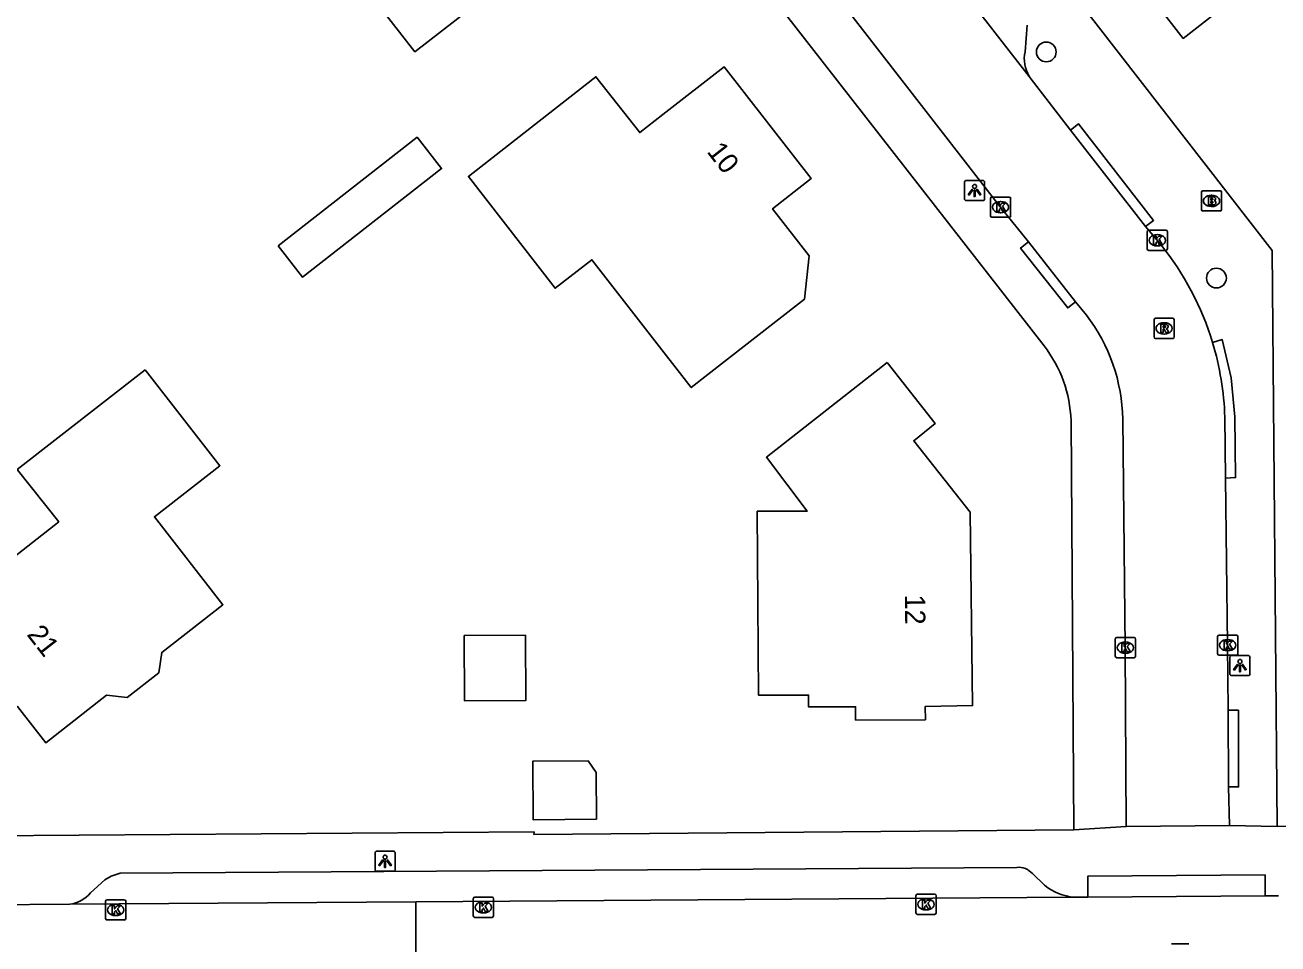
# Model space of a CAD drawing. Extents: x 157321 to 158827, y 386650 to 388532.
# Drawn here: x 158408.2 to 158470.1, y 387599.1 to 387644.5 of the extents above; entities that cross this region are included whole.
import ezdxf

# ---------------------------------------------------------------- set-up
doc = ezdxf.new("R2010")
doc.units = 0
for name, color, linetype in [('IMGEO_Boom', 7, 'Continuous'), ('IMGEO_Brandkraan', 7, 'Continuous'), ('IMGEO_Kolk', 7, 'Continuous'), ('IMGEO_Lichtpunt', 7, 'Continuous'), ('IMGEO_Pand', 7, 'Continuous'), ('IMGEO_Pand_nummerreeks', 7, 'Continuous'), ('IMGEO_Rijbaan_lokaal_gesloten', 7, 'Continuous'), ('IMGEO_Rijbaan_lokaal_open', 7, 'Continuous'), ('IMGEO_Rioolput', 7, 'Continuous'), ('IMGEO_Voetpad_open', 7, 'Continuous')]:
    doc.layers.add(name, color=color, linetype=linetype)

msp = doc.modelspace()

# ---------------------------------------------------------------- linework, layer by layer
at = {"layer": 'IMGEO_Boom'}
for centre in [(158458.665, 387643.213), (158467.077, 387632.03)]:
    msp.add_circle(centre, 0.489, dxfattribs=at)
at = {"layer": 'IMGEO_Brandkraan'}
for p, q in [((158466.332, 387635.421), (158466.332, 387636.273)), ((158466.407, 387636.347), (158467.259, 387636.347)), ((158466.82, 387636.127), (158466.845, 387636.127)), ((158467.333, 387636.273), (158467.333, 387635.421)), ((158467.259, 387635.347), (158466.407, 387635.347)), ((158466.843, 387635.567), (158466.818, 387635.567))]:
    msp.add_line(p, q, dxfattribs=at)
for points in [[(158466.332, 387635.421), (158466.332, 387636.273)], [(158466.407, 387636.347), (158467.259, 387636.347)], [(158466.68, 387636.047), (158466.68, 387635.647), (158466.893, 387635.647)], [(158466.911, 387636.047), (158466.68, 387636.047)], [(158466.859, 387635.966), (158466.805, 387635.966), (158466.805, 387635.89)], [(158466.805, 387635.89), (158466.858, 387635.89)], [(158467.333, 387636.273), (158467.333, 387635.421)], [(158467.259, 387635.347), (158466.407, 387635.347)], [(158466.867, 387635.814), (158466.805, 387635.814), (158466.805, 387635.733)], [(158466.805, 387635.733), (158466.867, 387635.733)]]:
    msp.add_lwpolyline(points, dxfattribs=at)
for centre, radius, start, end in [((158466.409, 387636.271), 0.0765, 91.55205, 178.44795), ((158466.409, 387636.271), 0.0765, 91.55205, 178.44795), ((158466.86, 387635.928), 0.0379, 267.82845, 90.93552), ((158466.915, 387635.902), 0.145, 59.4692, 91.53667), ((158466.94, 387635.949), 0.0922, 285.51372, 58.15012), ((158467.257, 387636.271), 0.0765, 1.55205, 88.44795), ((158467.257, 387636.271), 0.0765, 1.55205, 88.44795), ((158466.409, 387635.423), 0.0765, 181.55205, 268.44795), ((158466.409, 387635.423), 0.0765, 181.55205, 268.44795), ((158466.868, 387635.773), 0.0404, 269.87594, 90.50774), ((158466.899, 387635.898), 0.251, 268.66757, 293.53466), ((158466.945, 387635.757), 0.105, 301.31148, 78.98903), ((158467.257, 387635.423), 0.0765, 271.55205, 358.44795), ((158467.257, 387635.423), 0.0765, 271.55205, 358.44795)]:
    msp.add_arc(centre, radius, start, end, dxfattribs=at)
for centre, major_axis, ratio, start_param, end_param in [((158466.819, 387635.847), (-0.387, 0.002), 0.722429, 4.712389, 7.853982), ((158466.844, 387635.847), (-0.39, 0.002), 0.717154, 1.570796, 4.712389)]:
    msp.add_ellipse(centre, major_axis=major_axis, ratio=ratio, start_param=start_param, end_param=end_param, dxfattribs=at)
at = {"layer": 'IMGEO_Kolk'}
for p, q in [((158455.906, 387635.111), (158455.906, 387635.963)), ((158455.981, 387636.037), (158456.833, 387636.037)), ((158456.907, 387635.963), (158456.907, 387635.111)), ((158456.417, 387635.257), (158456.392, 387635.257)), ((158456.394, 387635.817), (158456.419, 387635.817)), ((158456.833, 387635.037), (158455.981, 387635.037)), ((158463.653, 387633.472), (158463.653, 387634.324)), ((158463.728, 387634.398), (158464.58, 387634.398)), ((158464.141, 387634.178), (158464.166, 387634.178)), ((158464.654, 387634.324), (158464.654, 387633.472)), ((158464.58, 387633.398), (158463.728, 387633.398)), ((158464.164, 387633.618), (158464.139, 387633.618)), ((158462.153, 387614.257), (158463.005, 387614.257)), ((158467.133, 387613.455), (158467.133, 387614.307)), ((158467.208, 387614.381), (158468.06, 387614.381)), ((158468.134, 387614.307), (158468.134, 387613.455)), ((158462.078, 387613.331), (158462.078, 387614.183)), ((158462.566, 387614.037), (158462.591, 387614.037)), ((158463.079, 387614.183), (158463.079, 387613.331)), ((158467.644, 387613.601), (158467.619, 387613.601)), ((158467.621, 387614.161), (158467.646, 387614.161)), ((158463.005, 387613.257), (158462.153, 387613.257)), ((158462.589, 387613.477), (158462.564, 387613.477)), ((158468.06, 387613.381), (158467.208, 387613.381)), ((158412.177, 387600.365), (158412.177, 387601.217)), ((158412.252, 387601.291), (158413.104, 387601.291)), ((158413.178, 387601.217), (158413.178, 387600.365)), ((158430.349, 387600.493), (158430.349, 387601.345)), ((158430.424, 387601.419), (158431.276, 387601.419)), ((158431.35, 387601.345), (158431.35, 387600.493)), ((158452.224, 387600.64), (158452.224, 387601.492)), ((158452.299, 387601.566), (158453.151, 387601.566)), ((158452.712, 387601.346), (158452.737, 387601.346)), ((158453.225, 387601.492), (158453.225, 387600.64)), ((158412.665, 387601.071), (158412.69, 387601.071)), ((158430.86, 387600.639), (158430.835, 387600.639)), ((158430.837, 387601.199), (158430.862, 387601.199)), ((158452.735, 387600.786), (158452.71, 387600.786)), ((158413.104, 387600.291), (158412.252, 387600.291)), ((158412.688, 387600.511), (158412.663, 387600.511)), ((158431.276, 387600.419), (158430.424, 387600.419)), ((158453.151, 387600.566), (158452.299, 387600.566))]:
    msp.add_line(p, q, dxfattribs=at)
for points in [[(158455.906, 387635.111), (158455.906, 387635.963)], [(158455.981, 387636.037), (158456.833, 387636.037)], [(158456.907, 387635.963), (158456.907, 387635.111)], [(158456.227, 387635.737), (158456.35, 387635.737), (158456.35, 387635.586), (158456.48, 387635.737), (158456.644, 387635.737), (158456.498, 387635.586), (158456.651, 387635.337), (158456.499, 387635.337), (158456.414, 387635.501), (158456.35, 387635.434), (158456.35, 387635.337), (158456.227, 387635.337), (158456.227, 387635.737)], [(158456.833, 387635.037), (158455.981, 387635.037)], [(158463.653, 387633.472), (158463.653, 387634.324)], [(158463.728, 387634.398), (158464.58, 387634.398)], [(158463.974, 387634.098), (158464.097, 387634.098), (158464.097, 387633.947), (158464.227, 387634.098), (158464.391, 387634.098), (158464.245, 387633.947), (158464.398, 387633.698), (158464.246, 387633.698), (158464.161, 387633.862), (158464.097, 387633.795), (158464.097, 387633.698), (158463.974, 387633.698), (158463.974, 387634.098)], [(158464.654, 387634.324), (158464.654, 387633.472)], [(158464.58, 387633.398), (158463.728, 387633.398)], [(158462.153, 387614.257), (158463.005, 387614.257)], [(158467.133, 387613.455), (158467.133, 387614.307)], [(158467.208, 387614.381), (158468.06, 387614.381)], [(158468.134, 387614.307), (158468.134, 387613.455)], [(158462.078, 387613.331), (158462.078, 387614.183)], [(158462.399, 387613.957), (158462.522, 387613.957), (158462.522, 387613.806), (158462.652, 387613.957), (158462.816, 387613.957), (158462.67, 387613.806), (158462.823, 387613.557), (158462.671, 387613.557), (158462.586, 387613.721), (158462.522, 387613.654), (158462.522, 387613.557), (158462.399, 387613.557), (158462.399, 387613.957)], [(158463.079, 387614.183), (158463.079, 387613.331)], [(158467.454, 387614.081), (158467.577, 387614.081), (158467.577, 387613.93), (158467.707, 387614.081), (158467.871, 387614.081), (158467.725, 387613.93), (158467.878, 387613.681), (158467.726, 387613.681), (158467.641, 387613.845), (158467.577, 387613.778), (158467.577, 387613.681), (158467.454, 387613.681), (158467.454, 387614.081)], [(158463.005, 387613.257), (158462.153, 387613.257)], [(158468.06, 387613.381), (158467.208, 387613.381)], [(158412.177, 387600.365), (158412.177, 387601.217)], [(158412.252, 387601.291), (158413.104, 387601.291)], [(158413.178, 387601.217), (158413.178, 387600.365)], [(158430.349, 387600.493), (158430.349, 387601.345)], [(158430.424, 387601.419), (158431.276, 387601.419)], [(158431.35, 387601.345), (158431.35, 387600.493)], [(158452.224, 387600.64), (158452.224, 387601.492)], [(158452.299, 387601.566), (158453.151, 387601.566)], [(158452.545, 387601.266), (158452.668, 387601.266), (158452.668, 387601.115), (158452.798, 387601.266), (158452.962, 387601.266), (158452.816, 387601.115), (158452.969, 387600.866), (158452.817, 387600.866), (158452.732, 387601.03), (158452.668, 387600.963), (158452.668, 387600.866), (158452.545, 387600.866), (158452.545, 387601.266)], [(158453.225, 387601.492), (158453.225, 387600.64)], [(158412.498, 387600.991), (158412.621, 387600.991), (158412.621, 387600.84), (158412.751, 387600.991), (158412.915, 387600.991), (158412.769, 387600.84), (158412.922, 387600.591), (158412.77, 387600.591), (158412.685, 387600.755), (158412.621, 387600.688), (158412.621, 387600.591), (158412.498, 387600.591), (158412.498, 387600.991)], [(158430.67, 387601.119), (158430.793, 387601.119), (158430.793, 387600.968), (158430.923, 387601.119), (158431.087, 387601.119), (158430.941, 387600.968), (158431.094, 387600.719), (158430.942, 387600.719), (158430.857, 387600.883), (158430.793, 387600.816), (158430.793, 387600.719), (158430.67, 387600.719), (158430.67, 387601.119)], [(158413.104, 387600.291), (158412.252, 387600.291)], [(158431.276, 387600.419), (158430.424, 387600.419)], [(158453.151, 387600.566), (158452.299, 387600.566)]]:
    msp.add_lwpolyline(points, dxfattribs=at)
for centre, start, end in [((158455.983, 387635.961), 91.55205, 178.44795), ((158455.983, 387635.961), 91.55205, 178.44795), ((158456.831, 387635.961), 1.55205, 88.44795), ((158456.831, 387635.961), 1.55205, 88.44795), ((158455.983, 387635.113), 181.55205, 268.44795), ((158455.983, 387635.113), 181.55205, 268.44795), ((158456.831, 387635.113), 271.55205, 358.44795), ((158456.831, 387635.113), 271.55205, 358.44795), ((158463.73, 387634.322), 91.55205, 178.44795), ((158463.73, 387634.322), 91.55205, 178.44795), ((158464.578, 387634.322), 1.55205, 88.44795), ((158464.578, 387634.322), 1.55205, 88.44795), ((158463.73, 387633.474), 181.55205, 268.44795), ((158463.73, 387633.474), 181.55205, 268.44795), ((158464.578, 387633.474), 271.55205, 358.44795), ((158464.578, 387633.474), 271.55205, 358.44795), ((158462.155, 387614.181), 91.55205, 178.44795), ((158462.155, 387614.181), 91.55205, 178.44795), ((158463.003, 387614.181), 1.55205, 88.44795), ((158463.003, 387614.181), 1.55205, 88.44795), ((158467.21, 387614.305), 91.55205, 178.44795), ((158467.21, 387614.305), 91.55205, 178.44795), ((158468.058, 387614.305), 1.55205, 88.44795), ((158468.058, 387614.305), 1.55205, 88.44795), ((158462.155, 387613.333), 181.55205, 268.44795), ((158462.155, 387613.333), 181.55205, 268.44795), ((158463.003, 387613.333), 271.55205, 358.44795), ((158463.003, 387613.333), 271.55205, 358.44795), ((158467.21, 387613.457), 181.55205, 268.44795), ((158467.21, 387613.457), 181.55205, 268.44795), ((158468.058, 387613.457), 271.55205, 358.44795), ((158468.058, 387613.457), 271.55205, 358.44795), ((158412.254, 387601.215), 91.55205, 178.44795), ((158412.254, 387601.215), 91.55205, 178.44795), ((158413.102, 387601.215), 1.55205, 88.44795), ((158413.102, 387601.215), 1.55205, 88.44795), ((158430.426, 387601.343), 91.55205, 178.44795), ((158430.426, 387601.343), 91.55205, 178.44795), ((158431.274, 387601.343), 1.55205, 88.44795), ((158431.274, 387601.343), 1.55205, 88.44795), ((158452.301, 387601.49), 91.55205, 178.44795), ((158452.301, 387601.49), 91.55205, 178.44795), ((158453.149, 387601.49), 1.55205, 88.44795), ((158453.149, 387601.49), 1.55205, 88.44795), ((158452.301, 387600.642), 181.55205, 268.44795), ((158452.301, 387600.642), 181.55205, 268.44795), ((158453.149, 387600.642), 271.55205, 358.44795), ((158453.149, 387600.642), 271.55205, 358.44795), ((158412.254, 387600.367), 181.55205, 268.44795), ((158412.254, 387600.367), 181.55205, 268.44795), ((158413.102, 387600.367), 271.55205, 358.44795), ((158413.102, 387600.367), 271.55205, 358.44795), ((158430.426, 387600.495), 181.55205, 268.44795), ((158430.426, 387600.495), 181.55205, 268.44795), ((158431.274, 387600.495), 271.55205, 358.44795), ((158431.274, 387600.495), 271.55205, 358.44795)]:
    msp.add_arc(centre, 0.0765, start, end, dxfattribs=at)
for centre, major_axis, ratio, start_param, end_param in [((158456.393, 387635.537), (-0.387, 0.002), 0.722429, 4.712389, 7.853982), ((158456.418, 387635.537), (-0.39, 0.002), 0.717154, 1.570796, 4.712389), ((158464.14, 387633.898), (-0.387, 0.002), 0.722429, 4.712389, 7.853982), ((158464.165, 387633.898), (-0.39, 0.002), 0.717154, 1.570796, 4.712389), ((158462.565, 387613.757), (-0.387, 0.002), 0.722429, 4.712389, 7.853982), ((158462.59, 387613.757), (-0.39, 0.002), 0.717154, 1.570796, 4.712389), ((158467.62, 387613.881), (-0.387, 0.002), 0.722429, 4.712389, 7.853982), ((158467.645, 387613.881), (-0.39, 0.002), 0.717154, 1.570796, 4.712389), ((158452.711, 387601.066), (-0.387, 0.002), 0.722429, 4.712389, 7.853982), ((158452.736, 387601.066), (-0.39, 0.002), 0.717154, 1.570796, 4.712389), ((158412.664, 387600.791), (-0.387, 0.002), 0.722429, 4.712389, 7.853982), ((158412.689, 387600.791), (-0.39, 0.002), 0.717154, 1.570796, 4.712389), ((158430.836, 387600.919), (-0.387, 0.002), 0.722429, 4.712389, 7.853982), ((158430.861, 387600.919), (-0.39, 0.002), 0.717154, 1.570796, 4.712389)]:
    msp.add_ellipse(centre, major_axis=major_axis, ratio=ratio, start_param=start_param, end_param=end_param, dxfattribs=at)
at = {"layer": 'IMGEO_Lichtpunt'}
for p, q in [((158454.624, 387636.763), (158454.624, 387635.956)), ((158454.624, 387636.763), (158454.624, 387635.956)), ((158455.526, 387636.858), (158454.718, 387636.858)), ((158455.526, 387636.858), (158454.718, 387636.858)), ((158455.62, 387635.956), (158455.62, 387636.763)), ((158455.62, 387635.956), (158455.62, 387636.763)), ((158454.718, 387635.862), (158455.526, 387635.862)), ((158454.718, 387635.862), (158455.526, 387635.862)), ((158467.739, 387613.274), (158467.739, 387612.467)), ((158467.739, 387613.274), (158467.739, 387612.467)), ((158468.641, 387613.369), (158467.833, 387613.369)), ((158468.641, 387613.369), (158467.833, 387613.369)), ((158468.735, 387612.467), (158468.735, 387613.274)), ((158468.735, 387612.467), (158468.735, 387613.274)), ((158467.833, 387612.373), (158468.641, 387612.373)), ((158467.833, 387612.373), (158468.641, 387612.373)), ((158426.396, 387603.694), (158425.588, 387603.694)), ((158426.396, 387603.694), (158425.588, 387603.694)), ((158425.494, 387603.599), (158425.494, 387602.792)), ((158425.494, 387603.599), (158425.494, 387602.792)), ((158426.49, 387602.792), (158426.49, 387603.599)), ((158426.49, 387602.792), (158426.49, 387603.599)), ((158425.588, 387602.698), (158426.396, 387602.698)), ((158425.588, 387602.698), (158426.396, 387602.698))]:
    msp.add_line(p, q, dxfattribs=at)
for points in [[(158454.998, 387636.427), (158455.037, 387636.399), (158454.849, 387636.137), (158454.811, 387636.164), (158454.998, 387636.427)], [(158455.1, 387636.379), (158455.147, 387636.379), (158455.147, 387636.057), (158455.1, 387636.057), (158455.1, 387636.379)], [(158455.21, 387636.399), (158455.248, 387636.426), (158455.435, 387636.164), (158455.396, 387636.136), (158455.21, 387636.399)], [(158468.113, 387612.938), (158468.152, 387612.91), (158467.964, 387612.648), (158467.926, 387612.675), (158468.113, 387612.938)], [(158468.215, 387612.89), (158468.262, 387612.89), (158468.262, 387612.568), (158468.215, 387612.568), (158468.215, 387612.89)], [(158468.325, 387612.91), (158468.363, 387612.937), (158468.55, 387612.675), (158468.511, 387612.647), (158468.325, 387612.91)], [(158425.868, 387603.263), (158425.907, 387603.235), (158425.719, 387602.973), (158425.681, 387603), (158425.868, 387603.263)], [(158425.97, 387603.215), (158426.017, 387603.215), (158426.017, 387602.893), (158425.97, 387602.893), (158425.97, 387603.215)], [(158426.08, 387603.235), (158426.118, 387603.262), (158426.305, 387603), (158426.266, 387602.972), (158426.08, 387603.235)]]:
    msp.add_lwpolyline(points, dxfattribs=at)
for centre in [(158455.123, 387636.561), (158468.238, 387613.072), (158425.993, 387603.397)]:
    msp.add_circle(centre, 0.0994, dxfattribs=at)
for centre, start, end in [((158454.718, 387636.763), 90, 180), ((158454.718, 387636.763), 90, 180), ((158455.526, 387636.763), 0, 90), ((158455.526, 387636.763), 0, 90), ((158454.718, 387635.956), 180, 270), ((158454.718, 387635.956), 180, 270), ((158455.526, 387635.956), 270, 0), ((158455.526, 387635.956), 270, 360), ((158467.833, 387613.274), 90, 180), ((158467.833, 387613.274), 90, 180), ((158468.641, 387613.274), 0, 90), ((158468.641, 387613.274), 0, 90), ((158467.833, 387612.467), 180, 270), ((158467.833, 387612.467), 180, 270), ((158468.641, 387612.467), 270, 0), ((158468.641, 387612.467), 270, 360), ((158425.588, 387603.599), 90, 180), ((158425.588, 387603.599), 90, 180), ((158426.396, 387603.599), 0, 90), ((158426.396, 387603.599), 0, 90), ((158425.588, 387602.792), 180, 270), ((158425.588, 387602.792), 180, 270), ((158426.396, 387602.792), 270, 0), ((158426.396, 387602.792), 270, 360)]:
    msp.add_arc(centre, 0.0946, start, end, dxfattribs=at)
at = {"layer": 'IMGEO_Pand'}
for points in [[(158419.047, 387654.025), (158422.994, 387657.133), (158426.922, 387660.226), (158430.981, 387655.042), (158432.606, 387656.307), (158436.806, 387650.895), (158435.167, 387649.611), (158435.352, 387649.375), (158431.411, 387646.3), (158427.464, 387643.22), (158419.047, 387654.025)], [(158471.432, 387644.748), (158469.568, 387647.124), (158465.433, 387643.88), (158461.752, 387648.618)], [(158432.47, 387638.904), (158436.408, 387641.984), (158438.58, 387639.222), (158439.716, 387640.111), (158442.743, 387642.479), (158447.047, 387636.95), (158445.14, 387635.461), (158446.956, 387633.136), (158446.712, 387630.98), (158442.772, 387627.903), (158441.122, 387626.615), (158438.981, 387629.371), (158436.209, 387632.938), (158434.395, 387631.529), (158430.108, 387637.056), (158432.47, 387638.904)], [(158420.71, 387633.626), (158427.575, 387638.997), (158428.782, 387637.441), (158421.918, 387632.07), (158420.71, 387633.626)], [(158450.8, 387627.857), (158453.169, 387624.834), (158452.118, 387623.985), (158454.909, 387620.462), (158455.024, 387610.891), (158452.688, 387610.851), (158452.691, 387610.191), (158449.244, 387610.176), (158449.241, 387610.835), (158446.923, 387610.825), (158446.919, 387611.414), (158444.451, 387611.403), (158444.385, 387620.497), (158446.852, 387620.508), (158444.84, 387623.175), (158450.8, 387627.857)], [(158414.14, 387627.494), (158417.832, 387622.75), (158414.59, 387620.228), (158417.974, 387615.879), (158414.953, 387613.524), (158414.81, 387612.513), (158413.248, 387611.295), (158412.228, 387611.4), (158409.223, 387609.052), (158407.827, 387610.839), (158406.726, 387611.029), (158405.491, 387612.624), (158405.634, 387613.603), (158404.183, 387615.521), (158409.863, 387619.983), (158407.807, 387622.566), (158414.14, 387627.494)], [(158429.899, 387614.355), (158432.93, 387614.378), (158432.954, 387611.15), (158429.923, 387611.127), (158429.899, 387614.355)], [(158436.446, 387605.271), (158433.307, 387605.248), (158433.286, 387608.14), (158436.025, 387608.16), (158436.429, 387607.591), (158436.446, 387605.271)]]:
    msp.add_lwpolyline(points, dxfattribs=at)
at = {"layer": 'IMGEO_Rijbaan_lokaal_gesloten'}
for points in [[(158427.505, 387601.189), (158460.034, 387601.415)], [(158460.034, 387601.415), (158460.728, 387601.42)], [(158469.488, 387601.483), (158460.728, 387601.42)], [(158469.488, 387601.483), (158470.149, 387601.491)], [(158405.086, 387601.03), (158406.424, 387601.04), (158410.412, 387601.07)], [(158410.412, 387601.07), (158427.505, 387601.189)], [(158427.505, 387601.189), (158427.499, 387595.546)]]:
    msp.add_lwpolyline(points, dxfattribs=at)
at = {"layer": 'IMGEO_Rijbaan_lokaal_open'}
for points in [[(158420.971, 387689.275), (158429.962, 387677.711), (158441.475, 387662.993), (158452.139, 387649.318), (158457.824, 387642.002)], [(158457.79, 387633.818), (158456.393, 387635.552), (158447.636, 387646.838)], [(158457.824, 387642.002), (158458.04, 387641.724), (158459.872, 387639.346)], [(158463.576, 387634.578), (158459.872, 387639.346)], [(158463.576, 387634.578), (158464.313, 387633.704)], [(158457.79, 387633.818), (158460.118, 387630.863)], [(158460.655, 387630.202), (158460.118, 387630.863)], [(158462.61, 387604.907), (158462.565, 387613.772), (158462.447, 387625.046)], [(158467.491, 387625.148), (158467.525, 387622.144)], [(158467.525, 387622.144), (158467.618, 387613.896), (158467.661, 387610.663)], [(158467.671, 387606.87), (158467.661, 387610.663)], [(158467.671, 387606.87), (158467.718, 387604.956)], [(158467.718, 387604.956), (158462.61, 387604.907)]]:
    msp.add_lwpolyline(points, dxfattribs=at)
for centre, radius, start, end in [((158453.086, 387624.653), 14.421, 16.89117, 38.87629), ((158453.672, 387624.886), 8.776, 1.04673, 37.28369), ((158453.023, 387624.672), 14.476, 1.8831, 16.7447)]:
    msp.add_arc(centre, radius, start, end, dxfattribs=at)
at = {"layer": 'IMGEO_Rioolput'}
for p, q in [((158463.991, 387629.118), (158463.991, 387629.97)), ((158464.066, 387630.044), (158464.918, 387630.044)), ((158464.479, 387629.824), (158464.504, 387629.824)), ((158464.992, 387629.97), (158464.992, 387629.118)), ((158464.502, 387629.264), (158464.477, 387629.264)), ((158464.918, 387629.044), (158464.066, 387629.044)), ((158464.854, 387599.106), (158465.706, 387599.106))]:
    msp.add_line(p, q, dxfattribs=at)
for points in [[(158463.991, 387629.118), (158463.991, 387629.97)], [(158464.066, 387630.044), (158464.918, 387630.044)], [(158464.58, 387629.742), (158464.328, 387629.744), (158464.328, 387629.344)], [(158464.992, 387629.97), (158464.992, 387629.118)], [(158464.328, 387629.344), (158464.452, 387629.344), (158464.452, 387629.506), (158464.463, 387629.506)], [(158464.506, 387629.663), (158464.452, 387629.663), (158464.452, 387629.582)], [(158464.452, 387629.582), (158464.504, 387629.582)], [(158464.51, 387629.477), (158464.581, 387629.344), (158464.721, 387629.344), (158464.656, 387629.47)], [(158464.918, 387629.044), (158464.066, 387629.044)], [(158464.854, 387599.106), (158465.706, 387599.106)]]:
    msp.add_lwpolyline(points, dxfattribs=at)
for centre, radius, start, end in [((158464.068, 387629.968), 0.0765, 91.55205, 178.44795), ((158464.068, 387629.968), 0.0765, 91.55205, 178.44795), ((158464.579, 387629.632), 0.109, 350.36119, 89.41601), ((158464.916, 387629.968), 0.0765, 1.55205, 88.44795), ((158464.916, 387629.968), 0.0765, 1.55205, 88.44795), ((158464.068, 387629.12), 0.0765, 181.55205, 268.44795), ((158464.068, 387629.12), 0.0765, 181.55205, 268.44795), ((158464.462, 387629.453), 0.0533, 26.02933, 88.69889), ((158464.488, 387629.771), 0.19, 274.7715, 282.96867), ((158464.512, 387629.567), 0.0964, 77.00612, 93.18647), ((158464.526, 387629.624), 0.0378, 276.66336, 79.67722), ((158464.577, 387629.632), 0.112, 277.58423, 350.98172), ((158464.561, 387629.417), 0.108, 29.51342, 73.79051), ((158464.916, 387629.12), 0.0765, 271.55205, 358.44795), ((158464.916, 387629.12), 0.0765, 271.55205, 358.44795)]:
    msp.add_arc(centre, radius, start, end, dxfattribs=at)
for centre, major_axis, ratio, start_param, end_param in [((158464.478, 387629.544), (-0.387, 0.002), 0.722429, 4.712389, 7.853982), ((158464.503, 387629.544), (-0.39, 0.002), 0.717154, 1.570796, 4.712389)]:
    msp.add_ellipse(centre, major_axis=major_axis, ratio=ratio, start_param=start_param, end_param=end_param, dxfattribs=at)
at = {"layer": 'IMGEO_Voetpad_open'}
for points in [[(158470.083, 387604.922), (158469.838, 387633.4), (158455.702, 387651.616), (158436.706, 387675.883), (158417.71, 387700.15), (158374.563, 387696.832), (158355.281, 387695.371), (158347.956, 387694.816), (158346.523, 387694.708)], [(158458.555, 387628.679), (158442.982, 387648.693), (158413.143, 387686.951)], [(158457.731, 387644.541), (158457.618, 387643.223)], [(158459.872, 387639.346), (158460.266, 387639.652), (158463.97, 387634.884), (158463.576, 387634.578)], [(158460.118, 387630.863), (158459.726, 387630.554), (158457.398, 387633.509), (158457.79, 387633.818)], [(158466.885, 387628.843), (158467.364, 387628.986), (158467.803, 387627.095), (158467.991, 387625.164), (158468.024, 387622.162), (158467.525, 387622.144)], [(158460.027, 387604.748), (158459.89, 387624.979)], [(158460.027, 387604.748), (158433.346, 387604.526), (158433.352, 387604.648), (158406.364, 387604.45), (158400.164, 387612.4)], [(158467.661, 387610.663), (158468.16, 387610.664), (158468.17, 387606.871), (158467.671, 387606.87)], [(158470.083, 387604.922), (158467.718, 387604.956)], [(158478.07, 387605.051), (158470.083, 387604.922)], [(158462.61, 387604.907), (158460.027, 387604.748)], [(158457.211, 387602.894), (158412.907, 387602.612), (158412.457, 387602.464), (158412.148, 387602.274), (158411.436, 387601.638)], [(158458.587, 387602.008), (158457.986, 387602.584)], [(158460.728, 387601.42), (158460.721, 387602.46), (158469.481, 387602.523), (158469.488, 387601.483)]]:
    msp.add_lwpolyline(points, dxfattribs=at)
for centre, radius, start, end in [((158459.27, 387642.874), 1.688, 168.06169, 211.09116), ((158453.557, 387624.785), 6.336, 1.75503, 37.92495), ((158457.282, 387601.948), 0.949, 42.09578, 94.3014), ((158460.305, 387604.137), 2.736, 231.10844, 264.3226), ((158410.192, 387602.673), 1.618, 277.8002, 320.23297)]:
    msp.add_arc(centre, radius, start, end, dxfattribs=at)

# ---------------------------------------------------------------- texts
at = {"layer": 'IMGEO_Pand_nummerreeks'}
for s, rotation, p in [('10', 307.90095, (158441.858, 387638.277)), ('12', 270.68734, (158451.678, 387616.375)), ('21', 307.92217, (158408.253, 387614.398))]:
    msp.add_text(s, height=1, rotation=rotation, dxfattribs=at).set_placement(p)

doc.saveas('drawing.dxf')
